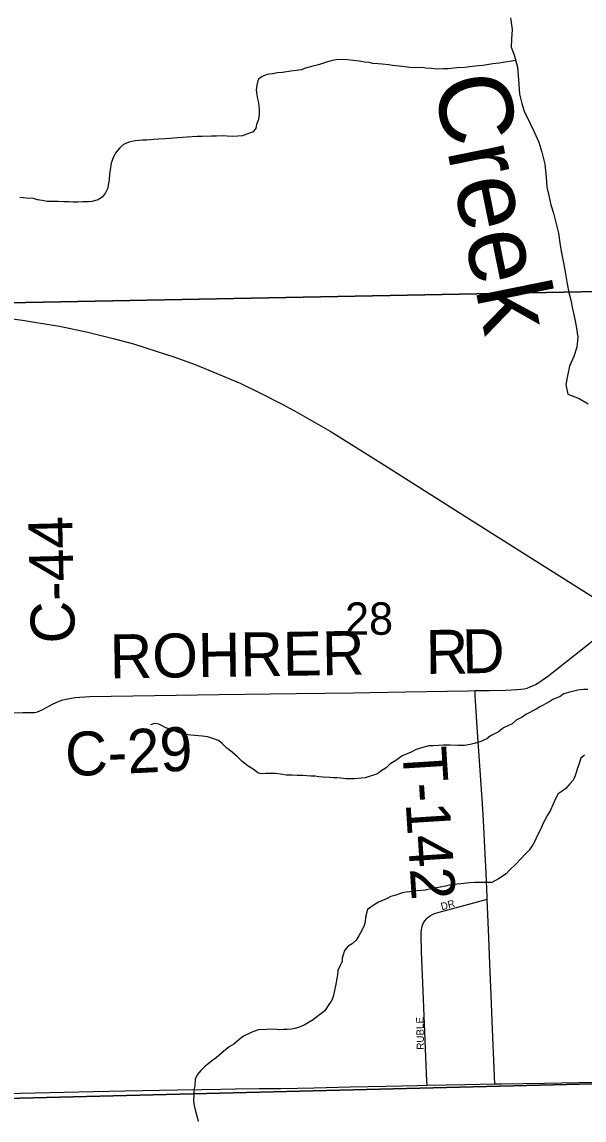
# Model space of a CAD drawing. Extents: x 1985906 to 2360102, y 891258 to 1222054.
# Drawn here: x 2150663 to 2154500, y 1031071 to 1038567 of the extents above; entities that cross this region are included whole.
import ezdxf

# ---------------------------------------------------------------- set-up
doc = ezdxf.new("R2010")
doc.units = 0
for name, color, linetype in [('GM_X_County_Road', 7, 'Continuous'), ('GM_X_County_Road_Text', 7, 'Continuous'), ('GM_X_Major_River', 7, 'Continuous'), ('GM_X_Major_River_Text', 7, 'Continuous'), ('GM_X_Minor_River', 7, 'Continuous'), ('GM_X_Rail_Line', 7, 'Continuous'), ('GM_X_Section', 7, 'Continuous'), ('GM_X_Section_Text', 7, 'Continuous'), ('GM_X_Township_Road', 7, 'Continuous'), ('GM_X_Township_Road_Text', 7, 'Continuous'), ('GM_X_Township_Subdivision', 7, 'Continuous'), ('GM_X_Township_Subdivision_Text', 7, 'Continuous')]:
    doc.layers.add(name, color=color, linetype=linetype)

msp = doc.modelspace()

# ---------------------------------------------------------------- linework, layer by layer
at = {"layer": 'GM_X_County_Road'}
for points in [[(2153755.8, 1034001.8), (2153855.3, 1034002.2), (2153967, 1034005), (2154003.6, 1034006.4), (2154040.7, 1034009), (2154068.6, 1034011.3), (2154092.1, 1034015), (2154111.8, 1034019.8), (2154131, 1034027), (2154148.4, 1034034.3), (2154167.6, 1034044.3), (2154192, 1034058.2), (2154259.4, 1034105.8), (2154556.2, 1034338.9)], [(2150508, 1033851), (2150670.2, 1033851.9), (2150706.8, 1033851.9), (2150736.5, 1033852.5), (2150748.7, 1033853.5), (2150759.6, 1033855.6), (2150769.5, 1033858.3), (2150784.3, 1033863.2), (2150800.7, 1033870.1), (2150850.5, 1033897.6), (2150872.7, 1033909.9), (2150896.2, 1033921.8), (2150916.6, 1033930.2), (2150942.4, 1033938.1), (2150963.1, 1033943.9), (2150988.8, 1033949), (2151027.2, 1033954.8), (2151124.9, 1033961.6), (2151567.4, 1033969.5), (2152010.1, 1033975.2), (2152535, 1033983.3), (2152926.8, 1033986.4), (2153038, 1033988.3), (2153283.7, 1033993.1), (2153708.5, 1034001.6), (2153755.8, 1034001.8)], [(2150553.1, 1031251.9), (2151151.6, 1031265.4), (2151364.9, 1031269.5), (2151725.4, 1031276.4), (2151889, 1031280.1), (2152020.3, 1031280.8), (2152118.4, 1031283), (2152281.8, 1031285.4), (2152429, 1031285.7), (2152658.5, 1031290.5), (2152904.4, 1031296.4), (2153146.9, 1031300.9), (2153360, 1031306.2), (2153428.1, 1031307.6)], [(2153428.1, 1031307.6), (2153687.8, 1031313.1), (2153891.6, 1031317.7)], [(2153891.6, 1031317.7), (2153933.6, 1031318.6), (2154228.8, 1031322.1), (2154580.1, 1031328.1)]]:
    msp.add_lwpolyline(points, dxfattribs=at)
at = {"layer": 'GM_X_Major_River'}
msp.add_lwpolyline([(2153998.4, 1038596.1), (2154009, 1038516), (2154005.4, 1038449.8), (2154001.8, 1038395.7), (2154022.2, 1038341.7), (2154044.8, 1038257.7), (2154051.2, 1038201.6), (2154055.7, 1038141.5), (2154060.2, 1038073.4), (2154074.6, 1038011.3), (2154091, 1037957.3), (2154131.7, 1037873.4), (2154160.1, 1037817.5), (2154190.6, 1037745.6), (2154211.2, 1037677.6), (2154231.8, 1037595.5), (2154240.4, 1037507.4), (2154244.9, 1037439.3), (2154259.3, 1037381.2), (2154273.8, 1037319.2), (2154292.2, 1037261.2), (2154304.6, 1037207.2), (2154325.2, 1037125.1), (2154337.8, 1037043), (2154346.2, 1036991), (2154358.7, 1036922.9), (2154373.2, 1036846.9), (2154385.7, 1036778.8), (2154396.2, 1036720.7), (2154408.6, 1036666.7), (2154421, 1036608.7), (2154433.3, 1036558.6), (2154445.8, 1036490.6), (2154456.4, 1036414.5), (2154450.9, 1036346.3), (2154429.3, 1036284), (2154399.7, 1036217.6), (2154388.1, 1036161.4), (2154376.6, 1036091.2), (2154389.1, 1036025.1), (2154465.4, 1035995.6), (2154527.7, 1035960)], dxfattribs=at)
at = {"layer": 'GM_X_Minor_River'}
for points in [[(2154032.4, 1038303.8), (2153919.8, 1038286.6), (2153877.6, 1038280.3), (2153809.5, 1038269.7), (2153779.4, 1038267.4), (2153717.2, 1038260.9), (2153685.1, 1038256.6), (2153630.9, 1038254.2), (2153572.7, 1038247.7), (2153540.6, 1038247.4), (2153496.5, 1038245), (2153458.3, 1038248.7), (2153420.1, 1038250.4), (2153390, 1038256.2), (2153347.8, 1038253.9), (2153311.7, 1038255.6), (2153273.5, 1038261.3), (2153237.3, 1038265), (2153193.1, 1038270.7), (2153165, 1038274.5), (2153120.7, 1038278.1), (2153094.6, 1038279.9), (2153058.5, 1038283.6), (2153032.3, 1038289.4), (2153000.2, 1038293.2), (2152964, 1038298.9), (2152923.8, 1038304.6), (2152885.6, 1038308.3), (2152857.5, 1038310.1), (2152807.3, 1038307.7), (2152781.2, 1038303.5), (2152741.2, 1038293.1), (2152687.1, 1038274.6), (2152649.1, 1038264.2), (2152599, 1038251.8), (2152569, 1038239.5), (2152536.9, 1038235.2), (2152498.8, 1038230.9), (2152442.6, 1038222.4), (2152406.5, 1038220.1), (2152372.4, 1038213.8), (2152336.3, 1038207.5), (2152302.3, 1038195.2), (2152276.4, 1038174.9), (2152266.7, 1038134.6), (2152262.9, 1038102.5), (2152267.2, 1038070.4), (2152271.5, 1038042.3), (2152277.7, 1038014.2), (2152282.1, 1037970.1), (2152282.4, 1037936), (2152276.7, 1037901.8), (2152264.9, 1037867.6), (2152259.1, 1037841.4), (2152241.3, 1037817.2), (2152197.2, 1037800.8), (2152169.2, 1037790.5), (2152137.1, 1037786.2), (2152107, 1037786), (2152064.8, 1037787.6), (2152040.7, 1037789.4), (2151990.6, 1037787), (2151956.4, 1037786.7), (2151894.2, 1037784.2), (2151860.1, 1037783.9), (2151826, 1037781.7), (2151789.8, 1037779.4), (2151759.8, 1037777.1), (2151725.6, 1037776.8), (2151675.5, 1037770.4), (2151643.4, 1037770.1), (2151597.2, 1037765.8), (2151563.1, 1037763.5), (2151515, 1037759), (2151484.9, 1037758.8), (2151436.7, 1037756.4), (2151392.6, 1037746), (2151356.6, 1037729.7), (2151330.7, 1037707.3), (2151306.9, 1037677), (2151287, 1037646.8), (2151271.4, 1037602.4), (2151265.7, 1037558.2), (2151259.9, 1037528.1), (2151258.2, 1037491.9), (2151254.5, 1037463.8), (2151246.7, 1037427.6), (2151232.9, 1037399.3), (2151213.1, 1037373.1), (2151183.1, 1037352.8), (2151141.1, 1037340.4), (2151117, 1037338.2), (2151076.9, 1037337.8), (2151044.7, 1037335.6), (2151012.6, 1037337.3), (2150984.5, 1037339.1), (2150948.3, 1037338.8), (2150910.2, 1037340.5), (2150866, 1037342.1), (2150835.9, 1037341.9), (2150801.7, 1037347.6)], [(2150801.7, 1037347.6), (2150769.5, 1037353.4), (2150741.4, 1037361.2), (2150693.1, 1037364.8), (2150648.9, 1037368.5)], [(2154526.2, 1034010.7), (2154498.1, 1034010.5), (2154458, 1034004.1), (2154420, 1033995.8), (2154393.9, 1033989.5), (2154361.9, 1033979.2), (2154335.9, 1033963), (2154285.9, 1033942.5), (2154259.9, 1033924.2), (2154198, 1033891.6), (2154174, 1033875.3), (2154102.1, 1033838.6), (2154078.1, 1033820.3), (2154036.1, 1033799.9), (2154008.2, 1033775.6), (2153950.2, 1033747), (2153916.3, 1033720.6), (2153862.3, 1033694.1), (2153836.4, 1033673.8), (2153794.4, 1033655.4), (2153750.4, 1033641), (2153722.3, 1033634.7), (2153684.2, 1033628.4), (2153638, 1033628), (2153585.8, 1033629.6), (2153539.7, 1033629.2), (2153471.4, 1033624.7), (2153439.3, 1033624.4), (2153399.2, 1033614), (2153353.2, 1033599.6), (2153319.2, 1033581.2), (2153257.2, 1033556.7), (2153221.3, 1033530.2), (2153173.3, 1033499.7), (2153149.5, 1033475.4), (2153113.5, 1033453.1), (2153089.6, 1033434.8), (2153005.5, 1033406), (2152933.3, 1033399.4), (2152877.1, 1033398.9), (2152838.9, 1033404.7), (2152814.8, 1033406.5), (2152788.7, 1033406.2), (2152764.5, 1033408.1), (2152718.3, 1033411.7), (2152690.2, 1033413.5), (2152664.1, 1033417.3), (2152636, 1033419.1), (2152607.8, 1033420.8), (2152579.7, 1033422.6), (2152541.6, 1033422.3), (2152507.4, 1033424), (2152467.3, 1033425.7), (2152441.1, 1033429.5), (2152392.9, 1033435.2), (2152368.8, 1033437), (2152328.6, 1033436.6), (2152296.5, 1033434.4), (2152272.4, 1033440.2), (2152242.1, 1033466), (2152207.8, 1033485.9), (2152163.3, 1033519.6), (2152134.9, 1033549.5)], [(2152134.9, 1033549.5), (2152098.5, 1033581.3), (2152060.1, 1033611.2), (2152029.8, 1033641), (2152005.5, 1033660.9), (2151953.1, 1033680.5), (2151929, 1033686.4), (2151892.8, 1033692.1), (2151842.6, 1033695.7), (2151816.5, 1033697.5), (2151776.3, 1033703.2), (2151732, 1033716.9), (2151689.7, 1033732.6), (2151645.4, 1033748.3), (2151621.2, 1033762.2), (2151597, 1033772), (2151566.8, 1033777.8), (2151540.8, 1033767.5)], [(2154504, 1033560.8), (2154478, 1033540.5), (2154464.3, 1033498.2), (2154454.5, 1033472), (2154446.7, 1033443.8), (2154438.9, 1033419.7), (2154425.1, 1033391.4), (2154403.2, 1033365.2), (2154375.4, 1033334.8), (2154349.4, 1033316.5), (2154323.5, 1033298.3), (2154301.7, 1033257.9), (2154270.2, 1033185.4), (2154250.4, 1033151.1), (2154234.6, 1033122.9), (2154220.8, 1033096.7), (2154209, 1033070.4), (2154193.2, 1033036.2), (2154177.4, 1033005.9), (2154165.6, 1032979.7), (2154151.7, 1032953.5), (2154126, 1032913.2), (2154098.1, 1032884.8), (2154066.3, 1032850.4), (2154036.4, 1032820.1), (2153990.6, 1032777.5), (2153968.7, 1032751.2), (2153916.8, 1032716.7), (2153870.9, 1032692.2), (2153806.6, 1032691.7), (2153754.4, 1032693.3), (2153718.3, 1032691), (2153658.1, 1032682.5), (2153634, 1032680.3), (2153608, 1032678), (2153581.9, 1032673.8), (2153553.8, 1032667.6), (2153529.8, 1032663.3), (2153481.7, 1032652.9), (2153457.6, 1032648.7), (2153415.5, 1032640.3), (2153363.4, 1032635.9), (2153335.3, 1032633.7), (2153311.2, 1032629.4), (2153285.2, 1032625.2), (2153261.1, 1032621), (2153209.1, 1032604.5), (2153181, 1032596.3), (2153155, 1032584), (2153123, 1032569.7), (2153097, 1032557.4), (2153073, 1032545.2), (2153021.1, 1032508.6), (2153007.5, 1032456.3), (2153005.8, 1032424.2), (2152998, 1032398), (2152984.2, 1032369.8), (2152962.4, 1032327.4), (2152944.6, 1032299.2), (2152916.7, 1032272.8), (2152890.8, 1032256.6), (2152864.9, 1032228.3), (2152857.1, 1032204.1), (2152849.3, 1032175.9), (2152849.5, 1032151.8), (2152835.7, 1032125.6), (2152819.9, 1032091.3), (2152816.1, 1032061.2), (2152810.4, 1032025), (2152806.6, 1031998.9), (2152795.1, 1031942.6), (2152787.3, 1031914.4), (2152777.4, 1031888.2), (2152747.7, 1031845.8), (2152729.9, 1031815.5), (2152676, 1031774.9), (2152650.1, 1031754.7), (2152624.1, 1031738.4), (2152590.2, 1031718), (2152550.2, 1031701.6)], [(2152550.2, 1031701.6), (2152526.1, 1031695.4), (2152502.1, 1031691.2), (2152474, 1031689), (2152447.9, 1031688.8), (2152423.8, 1031686.5), (2152399.7, 1031688.4), (2152359.5, 1031690), (2152333.4, 1031689.8), (2152277.2, 1031685.4), (2152251.2, 1031677.1), (2152223.2, 1031666.8), (2152175.2, 1031642.4), (2152145.3, 1031620), (2152109.4, 1031589.6), (2152077.5, 1031569.3), (2152053.5, 1031549), (2152023.6, 1031524.7), (2151987.7, 1031494.3), (2151957.8, 1031471.9), (2151931.9, 1031451.7), (2151908, 1031433.4), (2151884.1, 1031409.1), (2151858.2, 1031378.8), (2151844.4, 1031348.5), (2151842.8, 1031304.3), (2151837, 1031276.2), (2151837.2, 1031250.1), (2151833.6, 1031201.9), (2151837.9, 1031169.8), (2151846.2, 1031139.7), (2151852.4, 1031115.7), (2151858.7, 1031089.6), (2151865, 1031059.6)]]:
    msp.add_lwpolyline(points, dxfattribs=at)
at = {"layer": 'GM_X_Rail_Line'}
msp.add_lwpolyline([(2150561.6, 1036544.1), (2150667.4, 1036530.5), (2150775, 1036513.8), (2150918.4, 1036489.1), (2151112.6, 1036448.3), (2151286.4, 1036405.6), (2151425.5, 1036369.1), (2151585.7, 1036317.8), (2151700.1, 1036280.1), (2151846, 1036227.5), (2152151.5, 1036100.8), (2152286.9, 1036035.8), (2152442.7, 1035956.1), (2152544.1, 1035901.6), (2152766.7, 1035773.6), (2153094.5, 1035567.7), (2153783.9, 1035131.8), (2154775.2, 1034506), (2156201.1, 1033605), (2156912.3, 1033156.7), (2158026.6, 1032453.6), (2159424.1, 1031570.6)], dxfattribs=at)
at = {"layer": 'GM_X_Section'}
for points in [[(2150370.2, 1042042.2), (2155739.2, 1042115.2), (2155780.2, 1036750.1), (2150451.5, 1036647.4)], [(2150451.5, 1036647.4), (2155780.2, 1036750.1), (2155835.5, 1031349.1), (2150557, 1031216.7)], [(2150557, 1031216.7), (2155835.5, 1031349.1), (2155880.4, 1028609.7), (2155998.4, 1025999), (2155608.2, 1025992), (2150619.9, 1025857.9)]]:
    msp.add_lwpolyline(points, close=True, dxfattribs=at)
at = {"layer": 'GM_X_Township_Road'}
for points in [[(2153839.4, 1032577.5), (2153838.8, 1032593.3), (2153830.8, 1032756.6), (2153824.6, 1032887.4), (2153812.9, 1033115.9), (2153806, 1033230.2), (2153786.2, 1033523.9), (2153770.6, 1033752.3), (2153759.1, 1033932), (2153757.6, 1033964.7), (2153755.8, 1034001.8)], [(2153891.6, 1031317.7), (2153889.3, 1031368.9), (2153872.9, 1031744.7), (2153865, 1031924.3), (2153856.4, 1032136.5), (2153849.4, 1032315.6), (2153839.4, 1032577.5)]]:
    msp.add_lwpolyline(points, dxfattribs=at)
at = {"layer": 'GM_X_Township_Subdivision'}
msp.add_lwpolyline([(2153428.1, 1031307.6), (2153426.9, 1031336.8), (2153415.6, 1031614.5), (2153400.1, 1032006.8), (2153390.9, 1032219.5), (2153387.9, 1032334.2), (2153388.3, 1032350.9), (2153389.8, 1032367.5), (2153392.7, 1032384.1), (2153397.4, 1032400.4), (2153404.1, 1032416), (2153412.9, 1032430.6), (2153423.7, 1032443.9), (2153436.1, 1032455.5), (2153449.7, 1032465.6), (2153464.4, 1032474), (2153479.8, 1032480.7), (2153511.6, 1032490.7), (2153748.3, 1032553.9), (2153839.4, 1032577.5)], dxfattribs=at)

# ---------------------------------------------------------------- texts
at = {"layer": 'GM_X_County_Road_Text'}
for s, rotation, p in [('C-44', 91.37266, (2151025.9, 1034327.4)), ('ROHRER', 0.84774, (2151264.5, 1034085.3)), ('R', 0.60108, (2153420.9, 1034116.1)), ('D', 1.25935, (2153670.9, 1034118.7)), ('C-29', 2.76577, (2150964.6, 1033416))]:
    msp.add_text(s, height=300, rotation=rotation, dxfattribs=at).set_placement(p)
at = {"layer": 'GM_X_Major_River_Text'}
msp.add_text('Creek', height=500.18, rotation=281.46711, dxfattribs=at).set_placement((2153468.3, 1038165.7))
at = {"layer": 'GM_X_Section_Text'}
msp.add_text('28', height=221, rotation=0.00001, dxfattribs=at).set_placement((2152867.7, 1034383.4))
at = {"layer": 'GM_X_Township_Road_Text'}
msp.add_text('T-142', height=300, rotation=273.61742, dxfattribs=at).set_placement((2153258.7, 1033610.9))
at = {"layer": 'GM_X_Township_Subdivision_Text'}
for s, rotation, p in [('DR', 15.52599, (2153529.5, 1032502.3)), ('RUBLE', 91.24465, (2153408.2, 1031551.5))]:
    msp.add_text(s, height=50, rotation=rotation, dxfattribs=at).set_placement(p)

doc.saveas('drawing.dxf')
